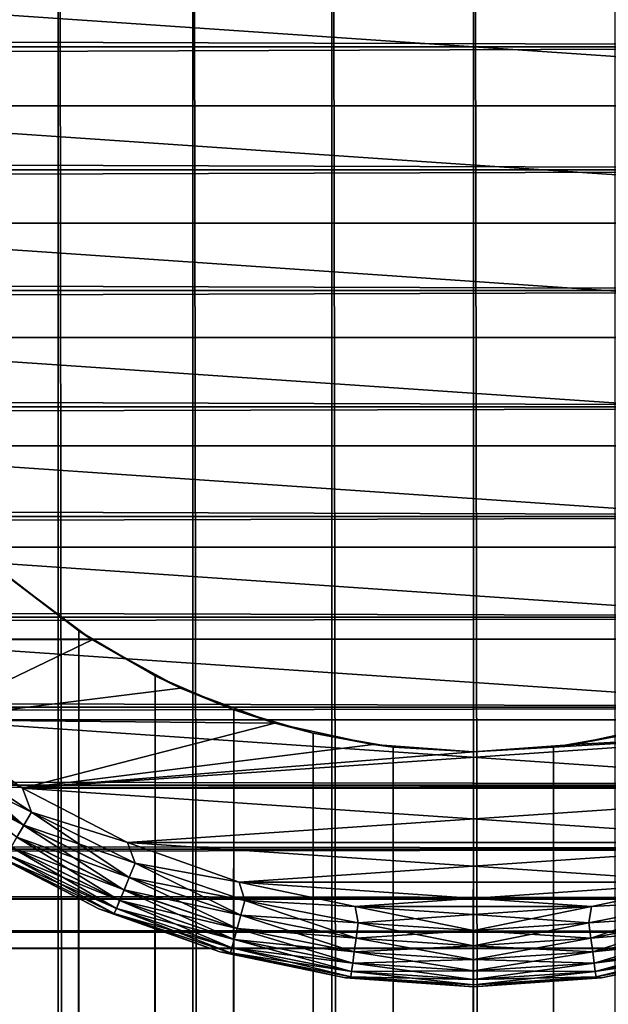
# Model space of a CAD drawing. Extents: x -265 to 265, y 0 to 1307.
# Tile 340 of 356: x 244 to 252, y 1267 to 1280. Entities that reach past the tile are written whole.
import ezdxf

# ---------------------------------------------------------------- set-up
doc = ezdxf.new("R2010")
doc.units = 0
doc.header["$LTSCALE"] = 81.481481
for name, color, linetype in [('119', 7, 'CONTINUOUS'), ('120', 7, 'CONTINUOUS'), ('125', 7, 'CONTINUOUS'), ('126', 7, 'CONTINUOUS'), ('129', 7, 'CONTINUOUS'), ('130', 7, 'CONTINUOUS'), ('133', 7, 'CONTINUOUS'), ('134', 7, 'CONTINUOUS'), ('137', 7, 'CONTINUOUS'), ('138', 7, 'CONTINUOUS'), ('141', 7, 'CONTINUOUS'), ('142', 7, 'CONTINUOUS'), ('3', 7, 'CONTINUOUS'), ('4', 7, 'CONTINUOUS')]:
    doc.layers.add(name, color=color, linetype=linetype)

msp = doc.modelspace()

# ---------------------------------------------------------------- linework, layer by layer
at = {"layer": '119', "color": 7, "linetype": 'CONTINUOUS'}
for points in [[(242.5, 1, 12.99), (244.26, 1, 13.858), (242.5, 1299, 12.99), (242.5, 1, 12.99)], [(242.5, 1299, 12.99), (244.26, 1, 13.858), (244.26, 1299, 13.858), (242.5, 1299, 12.99)], [(244.26, 1, 13.858), (246.118, 1, 14.489), (244.26, 1299, 13.858), (244.26, 1, 13.858)], [(244.26, 1299, 13.858), (246.118, 1, 14.489), (246.118, 1299, 14.489), (244.26, 1299, 13.858)], [(246.118, 1, 14.489), (248.042, 1, 14.872), (246.118, 1299, 14.489), (246.118, 1, 14.489)], [(246.118, 1299, 14.489), (248.042, 1, 14.872), (248.042, 1299, 14.872), (246.118, 1299, 14.489)], [(248.042, 1, 14.872), (250, 1, 15), (248.042, 1299, 14.872), (248.042, 1, 14.872)], [(248.042, 1299, 14.872), (250, 1, 15), (250, 1299, 15), (248.042, 1299, 14.872)], [(250, 1, 15), (251.958, 1, 14.872), (250, 1299, 15), (250, 1, 15)], [(250, 1299, 15), (251.958, 1, 14.872), (251.958, 1299, 14.872), (250, 1299, 15)]]:
    msp.add_3dface(points, dxfattribs=at)
at = {"layer": '120', "color": 7, "linetype": 'CONTINUOUS'}
for points in [[(243.539, 1272.698, -13.537), (244.542, 1271.921, -13.972), (243.539, 27.302, -13.537), (243.539, 1272.698, -13.537)], [(243.539, 27.302, -13.537), (244.542, 1271.921, -13.972), (244.542, 28.079, -13.972), (243.539, 27.302, -13.537)], [(244.542, 1271.921, -13.972), (245.599, 1271.3, -14.34), (244.542, 28.079, -13.972), (244.542, 1271.921, -13.972)], [(244.542, 28.079, -13.972), (245.599, 1271.3, -14.34), (245.599, 28.7, -14.34), (244.542, 28.079, -13.972)], [(245.599, 1271.3, -14.34), (246.686, 1270.831, -14.629), (245.599, 28.7, -14.34), (245.599, 1271.3, -14.34)], [(245.599, 28.7, -14.34), (246.686, 1270.831, -14.629), (246.686, 29.169, -14.629), (245.599, 28.7, -14.34)], [(246.686, 1270.831, -14.629), (247.786, 1270.505, -14.836), (246.686, 29.169, -14.629), (246.686, 1270.831, -14.629)], [(246.686, 29.169, -14.629), (247.786, 1270.505, -14.836), (247.786, 29.495, -14.836), (246.686, 29.169, -14.629)], [(247.786, 1270.505, -14.836), (248.892, 1270.313, -14.959), (247.786, 29.495, -14.836), (247.786, 1270.505, -14.836)], [(251.108, 1270.313, -14.959), (252.214, 1270.505, -14.836), (251.108, 29.687, -14.959), (251.108, 1270.313, -14.959)], [(251.108, 29.687, -14.959), (252.214, 1270.505, -14.836), (252.214, 29.495, -14.836), (251.108, 29.687, -14.959)], [(247.786, 29.495, -14.836), (248.892, 1270.313, -14.959), (248.892, 29.687, -14.959), (247.786, 29.495, -14.836)], [(248.892, 1270.313, -14.959), (250, 1270.25, -15), (248.892, 29.687, -14.959), (248.892, 1270.313, -14.959)], [(248.892, 29.687, -14.959), (250, 1270.25, -15), (250, 29.75, -15), (248.892, 29.687, -14.959)], [(250, 1270.25, -15), (251.108, 1270.313, -14.959), (250, 29.75, -15), (250, 1270.25, -15)], [(250, 29.75, -15), (251.108, 1270.313, -14.959), (251.108, 29.687, -14.959), (250, 29.75, -15)]]:
    msp.add_3dface(points, dxfattribs=at)
at = {"layer": '125', "color": 7, "linetype": 'CONTINUOUS'}
for points in [[(244.542, 1271.921, -13.972), (243.539, 1272.698, -13.537), (243.615, 1272.631, -25), (244.542, 1271.921, -13.972)], [(244.729, 1271.798, -25), (244.542, 1271.921, -13.972), (243.615, 1272.631, -25), (244.729, 1271.798, -25)], [(245.599, 1271.3, -14.34), (244.542, 1271.921, -13.972), (244.729, 1271.798, -25), (245.599, 1271.3, -14.34)], [(245.95, 1271.131, -25), (245.599, 1271.3, -14.34), (244.729, 1271.798, -25), (245.95, 1271.131, -25)], [(246.686, 1270.831, -14.629), (245.599, 1271.3, -14.34), (245.95, 1271.131, -25), (246.686, 1270.831, -14.629)], [(247.253, 1270.645, -25), (246.686, 1270.831, -14.629), (245.95, 1271.131, -25), (247.253, 1270.645, -25)], [(247.786, 1270.505, -14.836), (246.686, 1270.831, -14.629), (247.253, 1270.645, -25), (247.786, 1270.505, -14.836)], [(248.612, 1270.349, -25), (247.786, 1270.505, -14.836), (247.253, 1270.645, -25), (248.612, 1270.349, -25)], [(248.892, 1270.313, -14.959), (247.786, 1270.505, -14.836), (248.612, 1270.349, -25), (248.892, 1270.313, -14.959)], [(250, 1270.25, -25), (248.892, 1270.313, -14.959), (248.612, 1270.349, -25), (250, 1270.25, -25)], [(250, 1270.25, -15), (248.892, 1270.313, -14.959), (250, 1270.25, -25), (250, 1270.25, -15)]]:
    msp.add_3dface(points, dxfattribs=at)
at = {"layer": '126', "color": 7, "linetype": 'CONTINUOUS'}
for points in [[(252.747, 1270.645, -25), (252.214, 1270.505, -14.836), (251.388, 1270.349, -25), (252.747, 1270.645, -25)], [(252.214, 1270.505, -14.836), (251.108, 1270.313, -14.959), (251.388, 1270.349, -25), (252.214, 1270.505, -14.836)], [(251.108, 1270.313, -14.959), (250, 1270.25, -15), (251.388, 1270.349, -25), (251.108, 1270.313, -14.959)], [(250, 1270.25, -15), (250, 1270.25, -25), (251.388, 1270.349, -25), (250, 1270.25, -15)]]:
    msp.add_3dface(points, dxfattribs=at)
at = {"layer": '129', "color": 7, "linetype": 'CONTINUOUS'}
for points in [[(244.729, 1271.798, -25), (243.615, 1272.631, -25), (241.23, 1271.809, -25), (244.729, 1271.798, -25)], [(242.427, 1270.691, -25), (244.729, 1271.798, -25), (241.23, 1271.809, -25), (242.427, 1270.691, -25)], [(245.95, 1271.131, -25), (244.729, 1271.798, -25), (242.427, 1270.691, -25), (245.95, 1271.131, -25)], [(247.253, 1270.645, -25), (245.95, 1271.131, -25), (242.427, 1270.691, -25), (247.253, 1270.645, -25)], [(243.765, 1269.747, -25), (247.253, 1270.645, -25), (242.427, 1270.691, -25), (243.765, 1269.747, -25)], [(250, 1270.25, -25), (243.765, 1269.747, -25), (257.573, 1270.691, -25), (250, 1270.25, -25)], [(257.573, 1270.691, -25), (243.765, 1269.747, -25), (256.235, 1269.747, -25), (257.573, 1270.691, -25)], [(248.612, 1270.349, -25), (247.253, 1270.645, -25), (243.765, 1269.747, -25), (248.612, 1270.349, -25)], [(251.388, 1270.349, -25), (250, 1270.25, -25), (257.573, 1270.691, -25), (251.388, 1270.349, -25)], [(252.747, 1270.645, -25), (251.388, 1270.349, -25), (257.573, 1270.691, -25), (252.747, 1270.645, -25)], [(250, 1270.25, -25), (248.612, 1270.349, -25), (243.765, 1269.747, -25), (250, 1270.25, -25)], [(243.765, 1269.747, -25), (245.219, 1268.993, -25), (256.235, 1269.747, -25), (243.765, 1269.747, -25)], [(256.235, 1269.747, -25), (245.219, 1268.993, -25), (254.781, 1268.993, -25), (256.235, 1269.747, -25)], [(245.219, 1268.993, -25), (246.762, 1268.445, -25), (254.781, 1268.993, -25), (245.219, 1268.993, -25)], [(254.781, 1268.993, -25), (246.762, 1268.445, -25), (253.238, 1268.445, -25), (254.781, 1268.993, -25)], [(246.762, 1268.445, -25), (248.366, 1268.112, -25), (253.238, 1268.445, -25), (246.762, 1268.445, -25)], [(253.238, 1268.445, -25), (248.366, 1268.112, -25), (251.634, 1268.112, -25), (253.238, 1268.445, -25)], [(248.366, 1268.112, -25), (250, 1268, -25), (251.634, 1268.112, -25), (248.366, 1268.112, -25)]]:
    msp.add_3dface(points, dxfattribs=at)
at = {"layer": '130', "color": 7, "linetype": 'CONTINUOUS'}
for points in [[(238.028, 1279.181, -75), (238.028, 1280.819, -75), (261.972, 1279.181, -75), (238.028, 1279.181, -75)], [(261.972, 1279.181, -75), (238.028, 1280.819, -75), (261.972, 1280.819, -75), (261.972, 1279.181, -75)], [(238.251, 1277.559, -75), (238.028, 1279.181, -75), (261.749, 1277.559, -75), (238.251, 1277.559, -75)], [(261.749, 1277.559, -75), (238.028, 1279.181, -75), (261.972, 1279.181, -75), (261.749, 1277.559, -75)], [(238.693, 1275.981, -75), (238.251, 1277.559, -75), (261.307, 1275.981, -75), (238.693, 1275.981, -75)], [(261.307, 1275.981, -75), (238.251, 1277.559, -75), (261.749, 1277.559, -75), (261.307, 1275.981, -75)], [(239.345, 1274.479, -75), (238.693, 1275.981, -75), (260.655, 1274.479, -75), (239.345, 1274.479, -75)], [(260.655, 1274.479, -75), (238.693, 1275.981, -75), (261.307, 1275.981, -75), (260.655, 1274.479, -75)], [(240.196, 1273.08, -75), (239.345, 1274.479, -75), (259.804, 1273.08, -75), (240.196, 1273.08, -75)], [(259.804, 1273.08, -75), (239.345, 1274.479, -75), (260.655, 1274.479, -75), (259.804, 1273.08, -75)], [(241.23, 1271.809, -75), (240.196, 1273.08, -75), (258.77, 1271.809, -75), (241.23, 1271.809, -75)], [(258.77, 1271.809, -75), (240.196, 1273.08, -75), (259.804, 1273.08, -75), (258.77, 1271.809, -75)], [(242.427, 1270.691, -75), (241.23, 1271.809, -75), (257.573, 1270.691, -75), (242.427, 1270.691, -75)], [(257.573, 1270.691, -75), (241.23, 1271.809, -75), (258.77, 1271.809, -75), (257.573, 1270.691, -75)], [(243.765, 1269.747, -75), (242.427, 1270.691, -75), (256.235, 1269.747, -75), (243.765, 1269.747, -75)], [(256.235, 1269.747, -75), (242.427, 1270.691, -75), (257.573, 1270.691, -75), (256.235, 1269.747, -75)], [(245.219, 1268.993, -75), (243.765, 1269.747, -75), (254.781, 1268.993, -75), (245.219, 1268.993, -75)], [(254.781, 1268.993, -75), (243.765, 1269.747, -75), (256.235, 1269.747, -75), (254.781, 1268.993, -75)], [(246.762, 1268.445, -75), (245.219, 1268.993, -75), (253.238, 1268.445, -75), (246.762, 1268.445, -75)], [(253.238, 1268.445, -75), (245.219, 1268.993, -75), (254.781, 1268.993, -75), (253.238, 1268.445, -75)], [(248.366, 1268.112, -75), (246.762, 1268.445, -75), (251.634, 1268.112, -75), (248.366, 1268.112, -75)], [(251.634, 1268.112, -75), (246.762, 1268.445, -75), (253.238, 1268.445, -75), (251.634, 1268.112, -75)], [(250, 1268, -75), (248.366, 1268.112, -75), (251.634, 1268.112, -75), (250, 1268, -75)]]:
    msp.add_3dface(points, dxfattribs=at)
at = {"layer": '133', "color": 7, "linetype": 'CONTINUOUS'}
for points in [[(243.245, 1268.893, -74), (244.821, 1268.076, -74), (243.245, 1268.893, -26), (243.245, 1268.893, -74)], [(243.245, 1268.893, -26), (244.821, 1268.076, -74), (244.821, 1268.076, -26), (243.245, 1268.893, -26)], [(244.821, 1268.076, -74), (246.493, 1267.482, -74), (244.821, 1268.076, -26), (244.821, 1268.076, -74)], [(244.821, 1268.076, -26), (246.493, 1267.482, -74), (246.493, 1267.482, -26), (244.821, 1268.076, -26)], [(246.493, 1267.482, -74), (248.23, 1267.121, -74), (246.493, 1267.482, -26), (246.493, 1267.482, -74)], [(246.493, 1267.482, -26), (248.23, 1267.121, -74), (248.23, 1267.121, -26), (246.493, 1267.482, -26)], [(248.23, 1267.121, -74), (250, 1267, -74), (248.23, 1267.121, -26), (248.23, 1267.121, -74)], [(248.23, 1267.121, -26), (250, 1267, -74), (250, 1267, -26), (248.23, 1267.121, -26)]]:
    msp.add_3dface(points, dxfattribs=at)
at = {"layer": '134', "color": 7, "linetype": 'CONTINUOUS'}
for points in [[(251.77, 1267.121, -74), (253.507, 1267.482, -74), (251.77, 1267.121, -26), (251.77, 1267.121, -74)], [(251.77, 1267.121, -26), (253.507, 1267.482, -74), (253.507, 1267.482, -26), (251.77, 1267.121, -26)], [(250, 1267, -26), (250, 1267, -74), (251.77, 1267.121, -74), (250, 1267, -26)], [(250, 1267, -26), (251.77, 1267.121, -74), (251.77, 1267.121, -26), (250, 1267, -26)]]:
    msp.add_3dface(points, dxfattribs=at)
at = {"layer": '137', "color": 7, "linetype": 'CONTINUOUS'}
for points in [[(242.427, 1270.691, -75), (243.765, 1269.747, -75), (242.56, 1270.304, -74.975), (242.427, 1270.691, -75)], [(242.56, 1270.304, -74.975), (243.889, 1269.416, -74.975), (242.431, 1270.136, -74.901), (242.56, 1270.304, -74.975)], [(242.56, 1270.304, -74.975), (243.765, 1269.747, -75), (243.889, 1269.416, -74.975), (242.56, 1270.304, -74.975)], [(242.431, 1270.136, -74.901), (243.783, 1269.233, -74.901), (242.316, 1269.986, -74.782), (242.431, 1270.136, -74.901)], [(242.431, 1270.136, -74.901), (243.889, 1269.416, -74.975), (243.783, 1269.233, -74.901), (242.431, 1270.136, -74.901)], [(242.316, 1269.986, -74.782), (243.783, 1269.233, -74.901), (243.689, 1269.068, -74.782), (242.316, 1269.986, -74.782)], [(243.765, 1269.747, -75), (245.219, 1268.993, -75), (243.889, 1269.416, -74.975), (243.765, 1269.747, -75)], [(243.889, 1269.416, -74.975), (245.323, 1268.709, -74.975), (243.783, 1269.233, -74.901), (243.889, 1269.416, -74.975)], [(243.889, 1269.416, -74.975), (245.219, 1268.993, -75), (245.323, 1268.709, -74.975), (243.889, 1269.416, -74.975)], [(243.783, 1269.233, -74.901), (245.242, 1268.513, -74.901), (243.689, 1269.068, -74.782), (243.783, 1269.233, -74.901)], [(243.783, 1269.233, -74.901), (245.323, 1268.709, -74.975), (245.242, 1268.513, -74.901), (243.783, 1269.233, -74.901)], [(243.689, 1269.068, -74.782), (245.169, 1268.338, -74.782), (243.609, 1268.931, -74.624), (243.689, 1269.068, -74.782)], [(243.689, 1269.068, -74.782), (245.242, 1268.513, -74.901), (245.169, 1268.338, -74.782), (243.689, 1269.068, -74.782)], [(244.821, 1268.076, -74), (243.245, 1268.893, -74), (243.513, 1268.763, -74.223), (244.821, 1268.076, -74)], [(243.609, 1268.931, -74.624), (245.109, 1268.191, -74.624), (243.55, 1268.828, -74.434), (243.609, 1268.931, -74.624)], [(243.609, 1268.931, -74.624), (245.169, 1268.338, -74.782), (245.109, 1268.191, -74.624), (243.609, 1268.931, -74.624)], [(245.219, 1268.993, -75), (246.762, 1268.445, -75), (245.323, 1268.709, -74.975), (245.219, 1268.993, -75)], [(243.55, 1268.828, -74.434), (245.063, 1268.081, -74.434), (243.513, 1268.763, -74.223), (243.55, 1268.828, -74.434)], [(244.821, 1268.076, -74), (243.513, 1268.763, -74.223), (245.035, 1268.013, -74.223), (244.821, 1268.076, -74)], [(243.513, 1268.763, -74.223), (245.063, 1268.081, -74.434), (245.035, 1268.013, -74.223), (243.513, 1268.763, -74.223)], [(243.55, 1268.828, -74.434), (245.109, 1268.191, -74.624), (245.063, 1268.081, -74.434), (243.55, 1268.828, -74.434)], [(245.323, 1268.709, -74.975), (246.837, 1268.195, -74.975), (245.242, 1268.513, -74.901), (245.323, 1268.709, -74.975)], [(245.323, 1268.709, -74.975), (246.762, 1268.445, -75), (246.837, 1268.195, -74.975), (245.323, 1268.709, -74.975)], [(245.242, 1268.513, -74.901), (246.782, 1267.991, -74.901), (245.169, 1268.338, -74.782), (245.242, 1268.513, -74.901)], [(245.242, 1268.513, -74.901), (246.837, 1268.195, -74.975), (246.782, 1267.991, -74.901), (245.242, 1268.513, -74.901)], [(245.169, 1268.338, -74.782), (246.733, 1267.807, -74.782), (245.109, 1268.191, -74.624), (245.169, 1268.338, -74.782)], [(245.169, 1268.338, -74.782), (246.782, 1267.991, -74.901), (246.733, 1267.807, -74.782), (245.169, 1268.338, -74.782)], [(246.762, 1268.445, -75), (248.366, 1268.112, -75), (246.837, 1268.195, -74.975), (246.762, 1268.445, -75)], [(246.837, 1268.195, -74.975), (248.405, 1267.883, -74.975), (246.782, 1267.991, -74.901), (246.837, 1268.195, -74.975)], [(246.837, 1268.195, -74.975), (248.366, 1268.112, -75), (248.405, 1267.883, -74.975), (246.837, 1268.195, -74.975)], [(246.493, 1267.482, -74), (244.821, 1268.076, -74), (245.035, 1268.013, -74.223), (246.493, 1267.482, -74)], [(245.063, 1268.081, -74.434), (246.661, 1267.539, -74.434), (245.035, 1268.013, -74.223), (245.063, 1268.081, -74.434)], [(245.109, 1268.191, -74.624), (246.692, 1267.654, -74.624), (245.063, 1268.081, -74.434), (245.109, 1268.191, -74.624)], [(245.063, 1268.081, -74.434), (246.692, 1267.654, -74.624), (246.661, 1267.539, -74.434), (245.063, 1268.081, -74.434)], [(245.109, 1268.191, -74.624), (246.733, 1267.807, -74.782), (246.692, 1267.654, -74.624), (245.109, 1268.191, -74.624)], [(248.366, 1268.112, -75), (250, 1268, -75), (248.405, 1267.883, -74.975), (248.366, 1268.112, -75)], [(246.493, 1267.482, -74), (245.035, 1268.013, -74.223), (246.642, 1267.467, -74.223), (246.493, 1267.482, -74)], [(245.035, 1268.013, -74.223), (246.661, 1267.539, -74.434), (246.642, 1267.467, -74.223), (245.035, 1268.013, -74.223)], [(246.782, 1267.991, -74.901), (248.377, 1267.673, -74.901), (246.733, 1267.807, -74.782), (246.782, 1267.991, -74.901)], [(246.782, 1267.991, -74.901), (248.405, 1267.883, -74.975), (248.377, 1267.673, -74.901), (246.782, 1267.991, -74.901)], [(248.405, 1267.883, -74.975), (250, 1268, -75), (250, 1267.779, -74.975), (248.405, 1267.883, -74.975)], [(246.733, 1267.807, -74.782), (248.352, 1267.485, -74.782), (246.692, 1267.654, -74.624), (246.733, 1267.807, -74.782)], [(246.733, 1267.807, -74.782), (248.377, 1267.673, -74.901), (248.352, 1267.485, -74.782), (246.733, 1267.807, -74.782)], [(248.405, 1267.883, -74.975), (250, 1267.779, -74.975), (248.377, 1267.673, -74.901), (248.405, 1267.883, -74.975)], [(246.692, 1267.654, -74.624), (248.332, 1267.328, -74.624), (246.661, 1267.539, -74.434), (246.692, 1267.654, -74.624)], [(246.692, 1267.654, -74.624), (248.352, 1267.485, -74.782), (248.332, 1267.328, -74.624), (246.692, 1267.654, -74.624)], [(248.377, 1267.673, -74.901), (250, 1267.567, -74.901), (248.352, 1267.485, -74.782), (248.377, 1267.673, -74.901)], [(248.377, 1267.673, -74.901), (250, 1267.779, -74.975), (250, 1267.567, -74.901), (248.377, 1267.673, -74.901)], [(246.661, 1267.539, -74.434), (248.316, 1267.209, -74.434), (246.642, 1267.467, -74.223), (246.661, 1267.539, -74.434)], [(246.661, 1267.539, -74.434), (248.332, 1267.328, -74.624), (248.316, 1267.209, -74.434), (246.661, 1267.539, -74.434)], [(248.352, 1267.485, -74.782), (250, 1267.567, -74.901), (250, 1267.377, -74.782), (248.352, 1267.485, -74.782)], [(248.23, 1267.121, -74), (246.493, 1267.482, -74), (246.642, 1267.467, -74.223), (248.23, 1267.121, -74)], [(248.23, 1267.121, -74), (246.642, 1267.467, -74.223), (248.306, 1267.136, -74.223), (248.23, 1267.121, -74)], [(246.642, 1267.467, -74.223), (248.316, 1267.209, -74.434), (248.306, 1267.136, -74.223), (246.642, 1267.467, -74.223)], [(248.352, 1267.485, -74.782), (250, 1267.377, -74.782), (248.332, 1267.328, -74.624), (248.352, 1267.485, -74.782)], [(248.332, 1267.328, -74.624), (250, 1267.377, -74.782), (250, 1267.218, -74.624), (248.332, 1267.328, -74.624)], [(248.332, 1267.328, -74.624), (250, 1267.218, -74.624), (248.316, 1267.209, -74.434), (248.332, 1267.328, -74.624)], [(248.23, 1267.121, -74), (248.306, 1267.136, -74.223), (250, 1267.025, -74.223), (248.23, 1267.121, -74)], [(250, 1267, -74), (248.23, 1267.121, -74), (250, 1267.025, -74.223), (250, 1267, -74)], [(248.316, 1267.209, -74.434), (250, 1267.099, -74.434), (248.306, 1267.136, -74.223), (248.316, 1267.209, -74.434)], [(248.306, 1267.136, -74.223), (250, 1267.099, -74.434), (250, 1267.025, -74.223), (248.306, 1267.136, -74.223)], [(248.316, 1267.209, -74.434), (250, 1267.218, -74.624), (250, 1267.099, -74.434), (248.316, 1267.209, -74.434)]]:
    msp.add_3dface(points, dxfattribs=at)
at = {"layer": '138', "color": 7, "linetype": 'CONTINUOUS'}
for points in [[(251.634, 1268.112, -75), (253.238, 1268.445, -75), (253.163, 1268.195, -74.975), (251.634, 1268.112, -75)], [(251.595, 1267.883, -74.975), (251.634, 1268.112, -75), (253.163, 1268.195, -74.975), (251.595, 1267.883, -74.975)], [(251.595, 1267.883, -74.975), (253.163, 1268.195, -74.975), (251.623, 1267.673, -74.901), (251.595, 1267.883, -74.975)], [(251.623, 1267.673, -74.901), (253.163, 1268.195, -74.975), (253.218, 1267.991, -74.901), (251.623, 1267.673, -74.901)], [(250, 1268, -75), (251.634, 1268.112, -75), (250, 1267.779, -74.975), (250, 1268, -75)], [(250, 1267.779, -74.975), (251.634, 1268.112, -75), (251.595, 1267.883, -74.975), (250, 1267.779, -74.975)], [(251.623, 1267.673, -74.901), (253.218, 1267.991, -74.901), (251.648, 1267.485, -74.782), (251.623, 1267.673, -74.901)], [(251.648, 1267.485, -74.782), (253.218, 1267.991, -74.901), (253.267, 1267.807, -74.782), (251.648, 1267.485, -74.782)], [(250, 1267.567, -74.901), (250, 1267.779, -74.975), (251.595, 1267.883, -74.975), (250, 1267.567, -74.901)], [(250, 1267.567, -74.901), (251.595, 1267.883, -74.975), (251.623, 1267.673, -74.901), (250, 1267.567, -74.901)], [(251.648, 1267.485, -74.782), (253.267, 1267.807, -74.782), (251.668, 1267.328, -74.624), (251.648, 1267.485, -74.782)], [(251.668, 1267.328, -74.624), (253.267, 1267.807, -74.782), (253.308, 1267.654, -74.624), (251.668, 1267.328, -74.624)], [(250, 1267.377, -74.782), (250, 1267.567, -74.901), (251.623, 1267.673, -74.901), (250, 1267.377, -74.782)], [(250, 1267.377, -74.782), (251.623, 1267.673, -74.901), (251.648, 1267.485, -74.782), (250, 1267.377, -74.782)], [(251.668, 1267.328, -74.624), (253.308, 1267.654, -74.624), (251.684, 1267.209, -74.434), (251.668, 1267.328, -74.624)], [(251.684, 1267.209, -74.434), (253.308, 1267.654, -74.624), (253.339, 1267.539, -74.434), (251.684, 1267.209, -74.434)], [(251.684, 1267.209, -74.434), (253.339, 1267.539, -74.434), (251.694, 1267.136, -74.223), (251.684, 1267.209, -74.434)], [(251.694, 1267.136, -74.223), (253.339, 1267.539, -74.434), (253.358, 1267.467, -74.223), (251.694, 1267.136, -74.223)], [(250, 1267.218, -74.624), (250, 1267.377, -74.782), (251.648, 1267.485, -74.782), (250, 1267.218, -74.624)], [(250, 1267.218, -74.624), (251.648, 1267.485, -74.782), (251.668, 1267.328, -74.624), (250, 1267.218, -74.624)], [(251.77, 1267.121, -74), (251.694, 1267.136, -74.223), (253.358, 1267.467, -74.223), (251.77, 1267.121, -74)], [(253.507, 1267.482, -74), (251.77, 1267.121, -74), (253.358, 1267.467, -74.223), (253.507, 1267.482, -74)], [(250, 1267.099, -74.434), (250, 1267.218, -74.624), (251.668, 1267.328, -74.624), (250, 1267.099, -74.434)], [(250, 1267.099, -74.434), (251.668, 1267.328, -74.624), (251.684, 1267.209, -74.434), (250, 1267.099, -74.434)], [(250, 1267.025, -74.223), (250, 1267.099, -74.434), (251.684, 1267.209, -74.434), (250, 1267.025, -74.223)], [(250, 1267.025, -74.223), (251.684, 1267.209, -74.434), (251.694, 1267.136, -74.223), (250, 1267.025, -74.223)], [(251.77, 1267.121, -74), (250, 1267, -74), (251.694, 1267.136, -74.223), (251.77, 1267.121, -74)], [(250, 1267, -74), (250, 1267.025, -74.223), (251.694, 1267.136, -74.223), (250, 1267, -74)]]:
    msp.add_3dface(points, dxfattribs=at)
at = {"layer": '141', "color": 7, "linetype": 'CONTINUOUS'}
for points in [[(243.765, 1269.747, -25), (242.427, 1270.691, -25), (242.559, 1270.303, -25.025), (243.765, 1269.747, -25)], [(243.783, 1269.232, -25.099), (242.559, 1270.303, -25.025), (242.431, 1270.135, -25.099), (243.783, 1269.232, -25.099)], [(243.889, 1269.415, -25.025), (243.765, 1269.747, -25), (242.559, 1270.303, -25.025), (243.889, 1269.415, -25.025)], [(243.889, 1269.415, -25.025), (242.559, 1270.303, -25.025), (243.783, 1269.232, -25.099), (243.889, 1269.415, -25.025)], [(243.783, 1269.232, -25.099), (242.431, 1270.135, -25.099), (243.688, 1269.067, -25.218), (243.783, 1269.232, -25.099)], [(245.219, 1268.993, -25), (243.765, 1269.747, -25), (243.889, 1269.415, -25.025), (245.219, 1268.993, -25)], [(245.242, 1268.512, -25.099), (243.889, 1269.415, -25.025), (243.783, 1269.232, -25.099), (245.242, 1268.512, -25.099)], [(245.323, 1268.708, -25.025), (245.219, 1268.993, -25), (243.889, 1269.415, -25.025), (245.323, 1268.708, -25.025)], [(245.323, 1268.708, -25.025), (243.889, 1269.415, -25.025), (245.242, 1268.512, -25.099), (245.323, 1268.708, -25.025)], [(245.169, 1268.337, -25.218), (243.783, 1269.232, -25.099), (243.688, 1269.067, -25.218), (245.169, 1268.337, -25.218)], [(245.242, 1268.512, -25.099), (243.783, 1269.232, -25.099), (245.169, 1268.337, -25.218), (245.242, 1268.512, -25.099)], [(245.108, 1268.191, -25.377), (243.688, 1269.067, -25.218), (243.609, 1268.93, -25.377), (245.108, 1268.191, -25.377)], [(245.169, 1268.337, -25.218), (243.688, 1269.067, -25.218), (245.108, 1268.191, -25.377), (245.169, 1268.337, -25.218)], [(243.245, 1268.893, -26), (244.821, 1268.076, -26), (243.512, 1268.763, -25.779), (243.245, 1268.893, -26)], [(245.063, 1268.081, -25.567), (243.609, 1268.93, -25.377), (243.549, 1268.827, -25.567), (245.063, 1268.081, -25.567)], [(245.108, 1268.191, -25.377), (243.609, 1268.93, -25.377), (245.063, 1268.081, -25.567), (245.108, 1268.191, -25.377)], [(246.762, 1268.445, -25), (245.219, 1268.993, -25), (245.323, 1268.708, -25.025), (246.762, 1268.445, -25)], [(245.035, 1268.012, -25.779), (243.549, 1268.827, -25.567), (243.512, 1268.763, -25.779), (245.035, 1268.012, -25.779)], [(244.821, 1268.076, -26), (245.035, 1268.012, -25.779), (243.512, 1268.763, -25.779), (244.821, 1268.076, -26)], [(245.063, 1268.081, -25.567), (243.549, 1268.827, -25.567), (245.035, 1268.012, -25.779), (245.063, 1268.081, -25.567)], [(246.782, 1267.99, -25.099), (245.323, 1268.708, -25.025), (245.242, 1268.512, -25.099), (246.782, 1267.99, -25.099)], [(246.837, 1268.194, -25.025), (246.762, 1268.445, -25), (245.323, 1268.708, -25.025), (246.837, 1268.194, -25.025)], [(246.837, 1268.194, -25.025), (245.323, 1268.708, -25.025), (246.782, 1267.99, -25.099), (246.837, 1268.194, -25.025)], [(246.733, 1267.806, -25.218), (245.242, 1268.512, -25.099), (245.169, 1268.337, -25.218), (246.733, 1267.806, -25.218)], [(246.782, 1267.99, -25.099), (245.242, 1268.512, -25.099), (246.733, 1267.806, -25.218), (246.782, 1267.99, -25.099)], [(246.692, 1267.653, -25.377), (245.169, 1268.337, -25.218), (245.108, 1268.191, -25.377), (246.692, 1267.653, -25.377)], [(246.733, 1267.806, -25.218), (245.169, 1268.337, -25.218), (246.692, 1267.653, -25.377), (246.733, 1267.806, -25.218)], [(248.366, 1268.112, -25), (246.762, 1268.445, -25), (246.837, 1268.194, -25.025), (248.366, 1268.112, -25)], [(248.377, 1267.672, -25.099), (246.837, 1268.194, -25.025), (246.782, 1267.99, -25.099), (248.377, 1267.672, -25.099)], [(248.405, 1267.882, -25.025), (248.366, 1268.112, -25), (246.837, 1268.194, -25.025), (248.405, 1267.882, -25.025)], [(248.405, 1267.882, -25.025), (246.837, 1268.194, -25.025), (248.377, 1267.672, -25.099), (248.405, 1267.882, -25.025)], [(244.821, 1268.076, -26), (246.493, 1267.482, -26), (245.035, 1268.012, -25.779), (244.821, 1268.076, -26)], [(246.642, 1267.467, -25.779), (245.063, 1268.081, -25.567), (245.035, 1268.012, -25.779), (246.642, 1267.467, -25.779)], [(246.661, 1267.538, -25.567), (245.108, 1268.191, -25.377), (245.063, 1268.081, -25.567), (246.661, 1267.538, -25.567)], [(246.661, 1267.538, -25.567), (245.063, 1268.081, -25.567), (246.642, 1267.467, -25.779), (246.661, 1267.538, -25.567)], [(246.692, 1267.653, -25.377), (245.108, 1268.191, -25.377), (246.661, 1267.538, -25.567), (246.692, 1267.653, -25.377)], [(250, 1268, -25), (248.366, 1268.112, -25), (250, 1267.777, -25.025), (250, 1268, -25)], [(250, 1267.777, -25.025), (248.366, 1268.112, -25), (248.405, 1267.882, -25.025), (250, 1267.777, -25.025)], [(246.493, 1267.482, -26), (246.642, 1267.467, -25.779), (245.035, 1268.012, -25.779), (246.493, 1267.482, -26)], [(248.352, 1267.484, -25.218), (246.782, 1267.99, -25.099), (246.733, 1267.806, -25.218), (248.352, 1267.484, -25.218)], [(248.377, 1267.672, -25.099), (246.782, 1267.99, -25.099), (248.352, 1267.484, -25.218), (248.377, 1267.672, -25.099)], [(248.332, 1267.327, -25.377), (246.733, 1267.806, -25.218), (246.692, 1267.653, -25.377), (248.332, 1267.327, -25.377)], [(248.352, 1267.484, -25.218), (246.733, 1267.806, -25.218), (248.332, 1267.327, -25.377), (248.352, 1267.484, -25.218)], [(250, 1267.566, -25.099), (248.405, 1267.882, -25.025), (248.377, 1267.672, -25.099), (250, 1267.566, -25.099)], [(250, 1267.777, -25.025), (248.405, 1267.882, -25.025), (250, 1267.566, -25.099), (250, 1267.777, -25.025)], [(248.316, 1267.209, -25.567), (246.692, 1267.653, -25.377), (246.661, 1267.538, -25.567), (248.316, 1267.209, -25.567)], [(248.332, 1267.327, -25.377), (246.692, 1267.653, -25.377), (248.316, 1267.209, -25.567), (248.332, 1267.327, -25.377)], [(250, 1267.376, -25.218), (248.377, 1267.672, -25.099), (248.352, 1267.484, -25.218), (250, 1267.376, -25.218)], [(250, 1267.566, -25.099), (248.377, 1267.672, -25.099), (250, 1267.376, -25.218), (250, 1267.566, -25.099)], [(248.306, 1267.136, -25.779), (246.661, 1267.538, -25.567), (246.642, 1267.467, -25.779), (248.306, 1267.136, -25.779)], [(248.316, 1267.209, -25.567), (246.661, 1267.538, -25.567), (248.306, 1267.136, -25.779), (248.316, 1267.209, -25.567)], [(246.493, 1267.482, -26), (248.23, 1267.121, -26), (246.642, 1267.467, -25.779), (246.493, 1267.482, -26)], [(248.23, 1267.121, -26), (248.306, 1267.136, -25.779), (246.642, 1267.467, -25.779), (248.23, 1267.121, -26)], [(250, 1267.218, -25.377), (248.352, 1267.484, -25.218), (248.332, 1267.327, -25.377), (250, 1267.218, -25.377)], [(250, 1267.376, -25.218), (248.352, 1267.484, -25.218), (250, 1267.218, -25.377), (250, 1267.376, -25.218)], [(250, 1267.099, -25.567), (248.332, 1267.327, -25.377), (248.316, 1267.209, -25.567), (250, 1267.099, -25.567)], [(250, 1267.218, -25.377), (248.332, 1267.327, -25.377), (250, 1267.099, -25.567), (250, 1267.218, -25.377)], [(248.23, 1267.121, -26), (250, 1267, -26), (248.306, 1267.136, -25.779), (248.23, 1267.121, -26)], [(250, 1267.025, -25.779), (248.316, 1267.209, -25.567), (248.306, 1267.136, -25.779), (250, 1267.025, -25.779)], [(250, 1267, -26), (250, 1267.025, -25.779), (248.306, 1267.136, -25.779), (250, 1267, -26)], [(250, 1267.099, -25.567), (248.316, 1267.209, -25.567), (250, 1267.025, -25.779), (250, 1267.099, -25.567)]]:
    msp.add_3dface(points, dxfattribs=at)
at = {"layer": '142', "color": 7, "linetype": 'CONTINUOUS'}
for points in [[(253.238, 1268.445, -25), (251.634, 1268.112, -25), (253.163, 1268.194, -25.025), (253.238, 1268.445, -25)], [(253.163, 1268.194, -25.025), (251.634, 1268.112, -25), (251.595, 1267.882, -25.025), (253.163, 1268.194, -25.025)], [(253.163, 1268.194, -25.025), (251.595, 1267.882, -25.025), (253.218, 1267.99, -25.099), (253.163, 1268.194, -25.025)], [(251.634, 1268.112, -25), (250, 1268, -25), (251.595, 1267.882, -25.025), (251.634, 1268.112, -25)], [(250, 1268, -25), (250, 1267.777, -25.025), (251.595, 1267.882, -25.025), (250, 1268, -25)], [(253.218, 1267.99, -25.099), (251.595, 1267.882, -25.025), (251.623, 1267.672, -25.099), (253.218, 1267.99, -25.099)], [(253.218, 1267.99, -25.099), (251.623, 1267.672, -25.099), (253.267, 1267.806, -25.218), (253.218, 1267.99, -25.099)], [(251.595, 1267.882, -25.025), (250, 1267.777, -25.025), (251.623, 1267.672, -25.099), (251.595, 1267.882, -25.025)], [(253.267, 1267.806, -25.218), (251.623, 1267.672, -25.099), (251.648, 1267.484, -25.218), (253.267, 1267.806, -25.218)], [(253.267, 1267.806, -25.218), (251.648, 1267.484, -25.218), (253.308, 1267.653, -25.377), (253.267, 1267.806, -25.218)], [(250, 1267.777, -25.025), (250, 1267.566, -25.099), (251.623, 1267.672, -25.099), (250, 1267.777, -25.025)], [(251.623, 1267.672, -25.099), (250, 1267.566, -25.099), (251.648, 1267.484, -25.218), (251.623, 1267.672, -25.099)], [(253.308, 1267.653, -25.377), (251.648, 1267.484, -25.218), (251.668, 1267.327, -25.377), (253.308, 1267.653, -25.377)], [(253.308, 1267.653, -25.377), (251.668, 1267.327, -25.377), (253.339, 1267.538, -25.567), (253.308, 1267.653, -25.377)], [(250, 1267.566, -25.099), (250, 1267.376, -25.218), (251.648, 1267.484, -25.218), (250, 1267.566, -25.099)], [(253.339, 1267.538, -25.567), (251.668, 1267.327, -25.377), (251.684, 1267.209, -25.567), (253.339, 1267.538, -25.567)], [(253.339, 1267.538, -25.567), (251.684, 1267.209, -25.567), (253.358, 1267.467, -25.779), (253.339, 1267.538, -25.567)], [(251.648, 1267.484, -25.218), (250, 1267.376, -25.218), (251.668, 1267.327, -25.377), (251.648, 1267.484, -25.218)], [(250, 1267.376, -25.218), (250, 1267.218, -25.377), (251.668, 1267.327, -25.377), (250, 1267.376, -25.218)], [(253.358, 1267.467, -25.779), (251.684, 1267.209, -25.567), (251.694, 1267.136, -25.779), (253.358, 1267.467, -25.779)], [(251.77, 1267.121, -26), (253.358, 1267.467, -25.779), (251.694, 1267.136, -25.779), (251.77, 1267.121, -26)], [(251.77, 1267.121, -26), (253.507, 1267.482, -26), (253.358, 1267.467, -25.779), (251.77, 1267.121, -26)], [(251.668, 1267.327, -25.377), (250, 1267.218, -25.377), (251.684, 1267.209, -25.567), (251.668, 1267.327, -25.377)], [(250, 1267.218, -25.377), (250, 1267.099, -25.567), (251.684, 1267.209, -25.567), (250, 1267.218, -25.377)], [(251.684, 1267.209, -25.567), (250, 1267.099, -25.567), (251.694, 1267.136, -25.779), (251.684, 1267.209, -25.567)], [(250, 1267.025, -25.779), (251.77, 1267.121, -26), (251.694, 1267.136, -25.779), (250, 1267.025, -25.779)], [(250, 1267.099, -25.567), (250, 1267.025, -25.779), (251.694, 1267.136, -25.779), (250, 1267.099, -25.567)], [(250, 1267, -26), (251.77, 1267.121, -26), (250, 1267.025, -25.779), (250, 1267, -26)]]:
    msp.add_3dface(points, dxfattribs=at)
at = {"layer": '3', "color": 7, "linetype": 'CONTINUOUS'}
for points in [[(-263, 1281.702, 39.884), (-263, 1280, 40), (263, 1281.702, 39.884), (-263, 1281.702, 39.884)], [(263, 1281.702, 39.884), (-263, 1280, 40), (263, 1280, 40), (263, 1281.702, 39.884)], [(-263, 1280, 15), (-263, 1281.702, 15.116), (263, 1280, 15), (-263, 1280, 15)], [(263, 1280, 15), (-263, 1281.702, 15.116), (263, 1281.702, 15.116), (263, 1280, 15)]]:
    msp.add_3dface(points, dxfattribs=at)
at = {"layer": '4', "color": 7, "linetype": 'CONTINUOUS'}
for points in [[(263, 1280, 40), (-263, 1280, 40), (-263, 1278.298, 39.884), (263, 1280, 40)], [(-263, 1280, 15), (263, 1280, 15), (263, 1278.298, 15.116), (-263, 1280, 15)], [(-263, 1278.298, 15.116), (-263, 1280, 15), (263, 1278.298, 15.116), (-263, 1278.298, 15.116)], [(263, 1280, 40), (-263, 1278.298, 39.884), (263, 1278.298, 39.884), (263, 1280, 40)], [(-263, 1276.628, 15.464), (-263, 1278.298, 15.116), (263, 1276.628, 15.464), (-263, 1276.628, 15.464)], [(263, 1276.628, 15.464), (-263, 1278.298, 15.116), (263, 1278.298, 15.116), (263, 1276.628, 15.464)], [(-263, 1278.298, 39.884), (-263, 1276.628, 39.536), (263, 1278.298, 39.884), (-263, 1278.298, 39.884)], [(263, 1278.298, 39.884), (-263, 1276.628, 39.536), (263, 1276.628, 39.536), (263, 1278.298, 39.884)], [(-263, 1275.02, 16.035), (-263, 1276.628, 15.464), (263, 1275.02, 16.035), (-263, 1275.02, 16.035)], [(263, 1275.02, 16.035), (-263, 1276.628, 15.464), (263, 1276.628, 15.464), (263, 1275.02, 16.035)], [(-263, 1276.628, 39.536), (-263, 1275.02, 38.965), (263, 1276.628, 39.536), (-263, 1276.628, 39.536)], [(263, 1276.628, 39.536), (-263, 1275.02, 38.965), (263, 1275.02, 38.965), (263, 1276.628, 39.536)], [(-263, 1273.505, 16.82), (-263, 1275.02, 16.035), (263, 1273.505, 16.82), (-263, 1273.505, 16.82)], [(263, 1273.505, 16.82), (-263, 1275.02, 16.035), (263, 1275.02, 16.035), (263, 1273.505, 16.82)], [(-263, 1275.02, 38.965), (-263, 1273.505, 38.18), (263, 1275.02, 38.965), (-263, 1275.02, 38.965)], [(263, 1275.02, 38.965), (-263, 1273.505, 38.18), (263, 1273.505, 38.18), (263, 1275.02, 38.965)], [(-263, 1272.111, 17.804), (-263, 1273.505, 16.82), (263, 1272.111, 17.804), (-263, 1272.111, 17.804)], [(263, 1272.111, 17.804), (-263, 1273.505, 16.82), (263, 1273.505, 16.82), (263, 1272.111, 17.804)], [(-263, 1273.505, 38.18), (-263, 1272.111, 37.196), (263, 1273.505, 38.18), (-263, 1273.505, 38.18)], [(263, 1273.505, 38.18), (-263, 1272.111, 37.196), (263, 1272.111, 37.196), (263, 1273.505, 38.18)], [(-263, 1270.865, 18.968), (-263, 1272.111, 17.804), (263, 1270.865, 18.968), (-263, 1270.865, 18.968)], [(263, 1270.865, 18.968), (-263, 1272.111, 17.804), (263, 1272.111, 17.804), (263, 1270.865, 18.968)], [(-263, 1272.111, 37.196), (-263, 1270.865, 36.032), (263, 1272.111, 37.196), (-263, 1272.111, 37.196)], [(263, 1272.111, 37.196), (-263, 1270.865, 36.032), (263, 1270.865, 36.032), (263, 1272.111, 37.196)], [(-263, 1269.788, 20.291), (-263, 1270.865, 18.968), (263, 1269.788, 20.291), (-263, 1269.788, 20.291)], [(263, 1269.788, 20.291), (-263, 1270.865, 18.968), (263, 1270.865, 18.968), (263, 1269.788, 20.291)], [(-263, 1270.865, 36.032), (-263, 1269.788, 34.709), (263, 1270.865, 36.032), (-263, 1270.865, 36.032)], [(263, 1270.865, 36.032), (-263, 1269.788, 34.709), (263, 1269.788, 34.709), (263, 1270.865, 36.032)], [(-263, 1268.901, 21.749), (-263, 1269.788, 20.291), (263, 1268.901, 21.749), (-263, 1268.901, 21.749)], [(263, 1268.901, 21.749), (-263, 1269.788, 20.291), (263, 1269.788, 20.291), (263, 1268.901, 21.749)], [(-263, 1269.788, 34.709), (-263, 1268.901, 33.251), (263, 1269.788, 34.709), (-263, 1269.788, 34.709)], [(263, 1269.788, 34.709), (-263, 1268.901, 33.251), (263, 1268.901, 33.251), (263, 1269.788, 34.709)], [(-263, 1268.222, 23.314), (-263, 1268.901, 21.749), (263, 1268.222, 23.314), (-263, 1268.222, 23.314)], [(263, 1268.222, 23.314), (-263, 1268.901, 21.749), (263, 1268.901, 21.749), (263, 1268.222, 23.314)], [(-263, 1268.901, 33.251), (-263, 1268.222, 31.686), (263, 1268.901, 33.251), (-263, 1268.901, 33.251)], [(263, 1268.901, 33.251), (-263, 1268.222, 31.686), (263, 1268.222, 31.686), (263, 1268.901, 33.251)], [(-263, 1267.761, 24.957), (-263, 1268.222, 23.314), (263, 1267.761, 24.957), (-263, 1267.761, 24.957)], [(263, 1267.761, 24.957), (-263, 1268.222, 23.314), (263, 1268.222, 23.314), (263, 1267.761, 24.957)], [(-263, 1268.222, 31.686), (-263, 1267.761, 30.043), (263, 1268.222, 31.686), (-263, 1268.222, 31.686)], [(263, 1268.222, 31.686), (-263, 1267.761, 30.043), (263, 1267.761, 30.043), (263, 1268.222, 31.686)], [(-263, 1267.529, 26.647), (-263, 1267.761, 24.957), (263, 1267.529, 26.647), (-263, 1267.529, 26.647)], [(263, 1267.529, 26.647), (-263, 1267.761, 24.957), (263, 1267.761, 24.957), (263, 1267.529, 26.647)], [(-263, 1267.761, 30.043), (-263, 1267.529, 28.353), (263, 1267.761, 30.043), (-263, 1267.761, 30.043)], [(263, 1267.761, 30.043), (-263, 1267.529, 28.353), (263, 1267.529, 28.353), (263, 1267.761, 30.043)], [(-263, 1267.529, 28.353), (-263, 1267.529, 26.647), (263, 1267.529, 28.353), (-263, 1267.529, 28.353)], [(263, 1267.529, 28.353), (-263, 1267.529, 26.647), (263, 1267.529, 26.647), (263, 1267.529, 28.353)]]:
    msp.add_3dface(points, dxfattribs=at)

doc.saveas('drawing.dxf')
